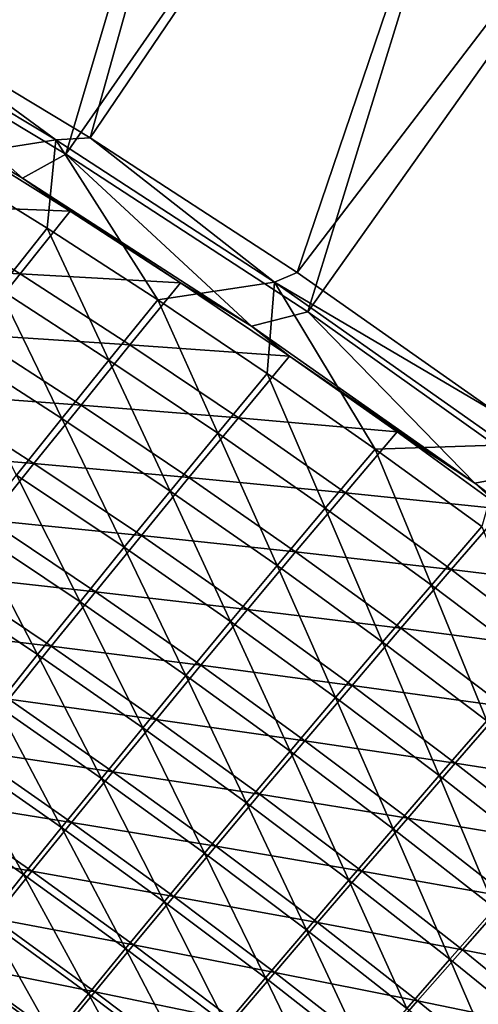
# Model space of a CAD drawing. Header units: metres. Extents: x 0 to 1400, y -1400 to 0.
# Tile 329 of 347: x 1124 to 1150, y -179 to -124. Entities that reach past the tile are written whole.
import ezdxf

# ---------------------------------------------------------------- set-up
doc = ezdxf.new("R2010")
doc.units = ezdxf.units.M

msp = doc.modelspace()

# ---------------------------------------------------------------- linework, layer by layer
at = {"layer": 'None'}
for points in [[(1100.911011, -116.87294, -29.542974), (1114.137207, -124.173477, -29.542881), (1127.141602, -72.621475)], [(1127.141602, -72.621475), (1114.137207, -124.173477, -29.542881), (1141.674805, -80.81839)], [(1127.97998, -130.750443, -32.127945), (1116.312256, -123.70829, -32.128021), (1142.121826, -80.183357, -3)], [(1156.371094, -88.90094, -3), (1127.97998, -130.750443, -32.127945), (1142.121826, -80.183357, -3)], [(1114.137207, -124.173477, -29.542881), (1126.619507, -131.659164, -29.542799), (1141.674805, -80.81839)], [(1141.674805, -80.81839), (1126.619507, -131.659164, -29.542799), (1155.908936, -89.524254)], [(1139.584961, -138.304794, -32.127876), (1127.97998, -130.750443, -32.127945), (1156.371094, -88.90094, -3)], [(1170.299805, -98.121864, -3), (1139.584961, -138.304794, -32.127876), (1156.371094, -88.90094, -3)], [(1126.619507, -131.659164, -29.542799), (1140.182861, -140.514282, -29.542719), (1155.908936, -89.524254)], [(1155.908936, -89.524254), (1140.182861, -140.514282, -29.542719), (1169.822754, -98.733185)], [(1150.873535, -146.218506, -32.127827), (1139.584961, -138.304794, -32.127876), (1170.299805, -98.121864, -3)], [(1140.182861, -140.514282, -29.542719), (1152.828125, -149.50354, -29.542665), (1169.822754, -98.733185)], [(1112.960205, -122.98671, -32.845219), (1116.312256, -123.70829, -32.128021), (1126.058838, -130.861496, -32.845287)], [(1112.960205, -122.98671, -32.845219), (1126.058838, -130.861496, -32.845287), (1119.282104, -131.920471, -60.627651)], [(1116.312256, -123.70829, -32.128021), (1127.97998, -130.750443, -32.127945), (1126.058838, -130.861496, -32.845287)], [(1111.037354, -125.191483, -30.942022), (1124.188843, -133.005203, -30.944132), (1114.137207, -124.173477, -29.542881)], [(1124.188843, -133.005203, -30.944132), (1126.619507, -131.659164, -29.542799), (1114.137207, -124.173477, -29.542881)], [(1124.188843, -133.005203, -30.944132), (1111.037354, -125.191483, -30.942022), (1120.603027, -130.966217, -32.354244)], [(1126.058838, -130.861496, -32.845287), (1125.562866, -135.82196, -60.62711), (1119.282104, -131.920471, -60.627651)], [(1125.562866, -135.82196, -60.62711), (1126.058838, -130.861496, -32.845287), (1131.772583, -139.836227, -60.626606)], [(1126.058838, -130.861496, -32.845287), (1127.97998, -130.750443, -32.127945), (1138.311157, -138.839264, -32.84536)], [(1126.058838, -130.861496, -32.845287), (1138.311157, -138.839264, -32.84536), (1131.772583, -139.836227, -60.626606)], [(1127.97998, -130.750443, -32.127945), (1139.584961, -138.304794, -32.127876), (1138.311157, -138.839264, -32.84536)], [(1126.859619, -134.866394, -32.354393), (1120.603027, -130.966217, -32.354244), (1117.821411, -134.504517, -60.152943)], [(1126.859619, -134.866394, -32.354393), (1124.188843, -133.005203, -30.944132), (1120.603027, -130.966217, -32.354244)], [(1119.282104, -131.920471, -60.627651), (1125.562866, -135.82196, -60.62711), (1122.853271, -139.225113, -88.440414)], [(1124.188843, -133.005203, -30.944132), (1137.031738, -141.316284, -30.947189), (1126.619507, -131.659164, -29.542799)], [(1137.031738, -141.316284, -30.947189), (1140.182861, -140.514282, -29.542719), (1126.619507, -131.659164, -29.542799)], [(1137.031738, -141.316284, -30.947189), (1124.188843, -133.005203, -30.944132), (1133.046265, -138.878265, -32.354538)], [(1124.188843, -133.005203, -30.944132), (1126.859619, -134.866394, -32.354393), (1133.046265, -138.878265, -32.354538)], [(1124.048706, -138.375107, -60.152367), (1117.821411, -134.504517, -60.152943), (1115.143921, -137.938599, -87.97934)], [(1126.859619, -134.866394, -32.354393), (1117.821411, -134.504517, -60.152943), (1124.048706, -138.375107, -60.152367)], [(1133.046265, -138.878265, -32.354538), (1126.859619, -134.866394, -32.354393), (1124.048706, -138.375107, -60.152367)], [(1125.562866, -135.82196, -60.62711), (1129.032593, -143.211472, -88.439194), (1122.853271, -139.225113, -88.440414)], [(1129.032593, -143.211472, -88.439194), (1125.562866, -135.82196, -60.62711), (1131.772583, -139.836227, -60.626606)], [(1124.048706, -138.375107, -60.152367), (1115.143921, -137.938599, -87.97934), (1121.340454, -141.781296, -87.977814)], [(1130.206299, -142.357376, -60.151833), (1124.048706, -138.375107, -60.152367), (1121.340454, -141.781296, -87.977814)], [(1133.046265, -138.878265, -32.354538), (1124.048706, -138.375107, -60.152367), (1130.206299, -142.357376, -60.151833)], [(1138.311157, -138.839264, -32.84536), (1139.584961, -138.304794, -32.127876), (1150.873535, -146.218506, -32.127827)], [(1139.160767, -143.000946, -32.354671), (1133.046265, -138.878265, -32.354538), (1130.206299, -142.357376, -60.151833)], [(1131.772583, -139.836227, -60.626606), (1138.311157, -138.839264, -32.84536), (1137.908936, -143.962769, -60.626141)], [(1137.031738, -141.316284, -30.947189), (1133.046265, -138.878265, -32.354538), (1139.160767, -143.000946, -32.354671)], [(1138.311157, -138.839264, -32.84536), (1143.969604, -148.201035, -60.625721), (1137.908936, -143.962769, -60.626141)], [(1138.311157, -138.839264, -32.84536), (1150.873535, -146.218506, -32.127827), (1151.264648, -147.97139, -32.845329)], [(1138.311157, -138.839264, -32.84536), (1151.264648, -147.97139, -32.845329), (1143.969604, -148.201035, -60.625721)], [(1122.853271, -139.225113, -88.440414), (1126.391602, -146.488495, -116.289742), (1120.244141, -142.528641, -116.291489)], [(1122.853271, -139.225113, -88.440414), (1129.032593, -143.211472, -88.439194), (1126.391602, -146.488495, -116.289742)], [(1135.138672, -147.310028, -88.43808), (1129.032593, -143.211472, -88.439194), (1131.772583, -139.836227, -60.626606)], [(1131.772583, -139.836227, -60.626606), (1137.908936, -143.962769, -60.626141), (1135.138672, -147.310028, -88.43808)], [(1137.031738, -141.316284, -30.947189), (1149.55542, -150.12262, -30.950741), (1140.182861, -140.514282, -29.542719)], [(1149.55542, -150.12262, -30.950741), (1152.828125, -149.50354, -29.542665), (1140.182861, -140.514282, -29.542719)], [(1149.55542, -150.12262, -30.950741), (1137.031738, -141.316284, -30.947189), (1139.160767, -143.000946, -32.354671)], [(1118.731934, -145.087372, -115.841141), (1127.467285, -145.73555, -87.976387), (1121.340454, -141.781296, -87.977814)], [(1121.340454, -141.781296, -87.977814), (1127.467285, -145.73555, -87.976387), (1130.206299, -142.357376, -60.151833)], [(1127.467285, -145.73555, -87.976387), (1136.291626, -146.45047, -60.151337), (1130.206299, -142.357376, -60.151833)], [(1130.206299, -142.357376, -60.151833), (1136.291626, -146.45047, -60.151337), (1139.160767, -143.000946, -32.354671)], [(1120.244141, -142.528641, -116.291489), (1126.391602, -146.488495, -116.289742), (1123.848755, -149.667572, -144.173248)], [(1136.291626, -146.45047, -60.151337), (1145.200439, -147.233551, -32.354797), (1139.160767, -143.000946, -32.354671)], [(1139.160767, -143.000946, -32.354671), (1145.200439, -147.233551, -32.354797), (1149.55542, -150.12262, -30.950741)], [(1129.032593, -143.211472, -88.439194), (1132.466064, -150.560333, -116.288132), (1126.391602, -146.488495, -116.289742)], [(1132.466064, -150.560333, -116.288132), (1129.032593, -143.211472, -88.439194), (1135.138672, -147.310028, -88.43808)], [(1137.908936, -143.962769, -60.626141), (1141.169189, -151.520233, -88.437057), (1135.138672, -147.310028, -88.43808)], [(1137.908936, -143.962769, -60.626141), (1143.969604, -148.201035, -60.625721), (1141.169189, -151.520233, -88.437057)], [(1124.826782, -149.015045, -115.839043), (1118.731934, -145.087372, -115.841141), (1116.221924, -148.293961, -143.738174)], [(1127.467285, -145.73555, -87.976387), (1118.731934, -145.087372, -115.841141), (1124.826782, -149.015045, -115.839043)], [(1133.522095, -149.800522, -87.97506), (1127.467285, -145.73555, -87.976387), (1124.826782, -149.015045, -115.839043)], [(1136.291626, -146.45047, -60.151337), (1127.467285, -145.73555, -87.976387), (1133.522095, -149.800522, -87.97506)], [(1126.391602, -146.488495, -116.289742), (1129.890503, -153.713837, -144.171295), (1123.848755, -149.667572, -144.173248)], [(1126.391602, -146.488495, -116.289742), (1132.466064, -150.560333, -116.288132), (1129.890503, -153.713837, -144.171295)], [(1142.302368, -150.653503, -60.150887), (1136.291626, -146.45047, -60.151337), (1133.522095, -149.800522, -87.97506)], [(1145.200439, -147.233551, -32.354797), (1136.291626, -146.45047, -60.151337), (1142.302368, -150.653503, -60.150887)], [(1138.465332, -154.743652, -116.286659), (1132.466064, -150.560333, -116.288132), (1135.138672, -147.310028, -88.43808)], [(1135.138672, -147.310028, -88.43808), (1141.169189, -151.520233, -88.437057), (1138.465332, -154.743652, -116.286659)], [(1151.162964, -151.575104, -32.354916), (1145.200439, -147.233551, -32.354797), (1142.302368, -150.653503, -60.150887)], [(1145.200439, -147.233551, -32.354797), (1151.162964, -151.575104, -32.354916), (1149.55542, -150.12262, -30.950741)], [(1151.264648, -147.97139, -32.845329), (1149.952271, -152.550491, -60.62534), (1143.969604, -148.201035, -60.625721)], [(1116.221924, -148.293961, -143.738174), (1122.283813, -152.19632, -143.735626), (1124.826782, -149.015045, -115.839043)], [(1143.969604, -148.201035, -60.625721), (1147.121948, -155.841583, -88.436134), (1141.169189, -151.520233, -88.437057)], [(1143.969604, -148.201035, -60.625721), (1149.952271, -152.550491, -60.62534), (1147.121948, -155.841583, -88.436134)], [(1122.283813, -152.19632, -143.735626), (1130.849854, -153.053238, -115.83709), (1124.826782, -149.015045, -115.839043)], [(1124.826782, -149.015045, -115.839043), (1130.849854, -153.053238, -115.83709), (1133.522095, -149.800522, -87.97506)], [(1123.848755, -149.667572, -144.173248), (1127.411499, -156.770294, -172.079849), (1121.403076, -152.748672, -172.082062)], [(1123.848755, -149.667572, -144.173248), (1129.890503, -153.713837, -144.171295), (1127.411499, -156.770294, -172.079849)], [(1149.55542, -150.12262, -30.950741), (1161.511597, -159.230621, -30.954157), (1152.828125, -149.50354, -29.542665)], [(1130.849854, -153.053238, -115.83709), (1139.502441, -153.975327, -87.973846), (1133.522095, -149.800522, -87.97506)], [(1133.522095, -149.800522, -87.97506), (1139.502441, -153.975327, -87.973846), (1142.302368, -150.653503, -60.150887)], [(1149.55542, -150.12262, -30.950741), (1151.162964, -151.575104, -32.354916), (1161.511597, -159.230621, -30.954157)], [(1132.466064, -150.560333, -116.288132), (1135.857544, -157.871277, -144.169525), (1129.890503, -153.713837, -144.171295)], [(1135.857544, -157.871277, -144.169525), (1132.466064, -150.560333, -116.288132), (1138.465332, -154.743652, -116.286659)], [(1139.502441, -153.975327, -87.973846), (1148.235962, -154.96553, -60.150478), (1142.302368, -150.653503, -60.150887)], [(1142.302368, -150.653503, -60.150887), (1148.235962, -154.96553, -60.150478), (1151.162964, -151.575104, -32.354916)], [(1141.169189, -151.520233, -88.437057), (1144.387085, -159.037949, -116.285339), (1138.465332, -154.743652, -116.286659)], [(1141.169189, -151.520233, -88.437057), (1147.121948, -155.841583, -88.436134), (1144.387085, -159.037949, -116.285339)], [(1148.235962, -154.96553, -60.150478), (1157.046021, -156.024658, -32.355022), (1151.162964, -151.575104, -32.354916)], [(1128.27417, -156.208862, -143.733261), (1122.283813, -152.19632, -143.735626), (1119.837646, -155.279282, -171.657639)], [(1130.849854, -153.053238, -115.83709), (1122.283813, -152.19632, -143.735626), (1128.27417, -156.208862, -143.733261)], [(1121.403076, -152.748672, -172.082062), (1125.027954, -159.730164, -200.010452), (1119.053345, -155.732361, -200.012878)], [(1121.403076, -152.748672, -172.082062), (1127.411499, -156.770294, -172.079849), (1125.027954, -159.730164, -200.010452)], [(1149.952271, -152.550491, -60.62534), (1152.994629, -160.2733, -88.435326), (1147.121948, -155.841583, -88.436134)], [(1136.798706, -157.201004, -115.835304), (1130.849854, -153.053238, -115.83709), (1128.27417, -156.208862, -143.733261)], [(1139.502441, -153.975327, -87.973846), (1130.849854, -153.053238, -115.83709), (1136.798706, -157.201004, -115.835304)], [(1129.890503, -153.713837, -144.171295), (1133.345581, -160.90274, -172.07782), (1127.411499, -156.770294, -172.079849)], [(1129.890503, -153.713837, -144.171295), (1135.857544, -157.871277, -144.169525), (1133.345581, -160.90274, -172.07782)], [(1145.405884, -158.259018, -87.972748), (1139.502441, -153.975327, -87.973846), (1136.798706, -157.201004, -115.835304)], [(1148.235962, -154.96553, -60.150478), (1139.502441, -153.975327, -87.973846), (1145.405884, -158.259018, -87.972748)], [(1141.747314, -162.139404, -144.167923), (1135.857544, -157.871277, -144.169525), (1138.465332, -154.743652, -116.286659)], [(1138.465332, -154.743652, -116.286659), (1144.387085, -159.037949, -116.285339), (1141.747314, -162.139404, -144.167923)], [(1154.089966, -159.385574, -60.150116), (1148.235962, -154.96553, -60.150478), (1145.405884, -158.259018, -87.972748)], [(1148.235962, -154.96553, -60.150478), (1154.089966, -159.385574, -60.150116), (1157.046021, -156.024658, -32.355022)], [(1117.487305, -158.264496, -199.601212), (1125.794556, -159.267151, -171.654938), (1119.837646, -155.279282, -171.657639)], [(1119.053345, -155.732361, -200.012878), (1125.027954, -159.730164, -200.010452), (1122.73877, -162.593964, -227.960876)], [(1119.837646, -155.279282, -171.657639), (1125.794556, -159.267151, -171.654938), (1128.27417, -156.208862, -143.733261)], [(1125.794556, -159.267151, -171.654938), (1134.190552, -160.330658, -143.731079), (1128.27417, -156.208862, -143.733261)], [(1128.27417, -156.208862, -143.733261), (1134.190552, -160.330658, -143.731079), (1136.798706, -157.201004, -115.835304)], [(1147.121948, -155.841583, -88.436134), (1150.229004, -163.442429, -116.284172), (1144.387085, -159.037949, -116.285339)], [(1147.121948, -155.841583, -88.436134), (1152.994629, -160.2733, -88.435326), (1150.229004, -163.442429, -116.284172)], [(1127.411499, -156.770294, -172.079849), (1130.928589, -163.838303, -200.00824), (1125.027954, -159.730164, -200.010452)], [(1127.411499, -156.770294, -172.079849), (1133.345581, -160.90274, -172.07782), (1130.928589, -163.838303, -200.00824)], [(1134.190552, -160.330658, -143.731079), (1142.670776, -161.457443, -115.833679), (1136.798706, -157.201004, -115.835304)], [(1136.798706, -157.201004, -115.835304), (1142.670776, -161.457443, -115.833679), (1145.405884, -158.259018, -87.972748)], [(1135.857544, -157.871277, -144.169525), (1139.202881, -165.145493, -172.076004), (1133.345581, -160.90274, -172.07782)], [(1139.202881, -165.145493, -172.076004), (1135.857544, -157.871277, -144.169525), (1141.747314, -162.139404, -144.167923)], [(1123.410278, -162.2285, -199.598267), (1125.794556, -159.267151, -171.654938), (1117.487305, -158.264496, -199.601212)], [(1142.670776, -161.457443, -115.833679), (1151.229858, -162.650635, -87.971764), (1145.405884, -158.259018, -87.972748)], [(1145.405884, -158.259018, -87.972748), (1151.229858, -162.650635, -87.971764), (1154.089966, -159.385574, -60.150116)], [(1144.387085, -159.037949, -116.285339), (1147.557861, -166.517456, -144.166504), (1141.747314, -162.139404, -144.167923)], [(1144.387085, -159.037949, -116.285339), (1150.229004, -163.442429, -116.284172), (1147.557861, -166.517456, -144.166504)], [(1131.677856, -163.363876, -171.652466), (1125.794556, -159.267151, -171.654938), (1123.410278, -162.2285, -199.598267)], [(1131.677856, -163.363876, -171.652466), (1134.190552, -160.330658, -143.731079), (1125.794556, -159.267151, -171.654938)], [(1125.027954, -159.730164, -200.010452), (1128.605835, -166.678375, -227.958542), (1122.73877, -162.593964, -227.960876)], [(1125.027954, -159.730164, -200.010452), (1130.928589, -163.838303, -200.00824), (1128.605835, -166.678375, -227.958542)], [(1140.030396, -164.560806, -143.729111), (1134.190552, -160.330658, -143.731079), (1131.677856, -163.363876, -171.652466)], [(1140.030396, -164.560806, -143.729111), (1142.670776, -161.457443, -115.833679), (1134.190552, -160.330658, -143.731079)], [(1133.345581, -160.90274, -172.07782), (1136.753052, -168.056305, -200.006241), (1130.928589, -163.838303, -200.00824)], [(1133.345581, -160.90274, -172.07782), (1139.202881, -165.145493, -172.076004), (1136.753052, -168.056305, -200.006241)], [(1148.463745, -165.821609, -115.83223), (1142.670776, -161.457443, -115.833679), (1140.030396, -164.560806, -143.729111)], [(1148.463745, -165.821609, -115.83223), (1151.229858, -162.650635, -87.971764), (1142.670776, -161.457443, -115.833679)], [(1129.26001, -166.300888, -199.595566), (1123.410278, -162.2285, -199.598267), (1121.120117, -165.093582, -227.561295)], [(1129.26001, -166.300888, -199.595566), (1131.677856, -163.363876, -171.652466), (1123.410278, -162.2285, -199.598267)], [(1144.981323, -169.497787, -172.074387), (1139.202881, -165.145493, -172.076004), (1141.747314, -162.139404, -144.167923)], [(1141.747314, -162.139404, -144.167923), (1147.557861, -166.517456, -144.166504), (1144.981323, -169.497787, -172.074387)], [(1122.73877, -162.593964, -227.960876), (1126.376221, -169.423386, -255.926529), (1120.542847, -165.362289, -255.928925)], [(1122.73877, -162.593964, -227.960876), (1128.605835, -166.678375, -227.958542), (1126.376221, -169.423386, -255.926529)], [(1156.972168, -167.149033, -87.970901), (1151.229858, -162.650635, -87.971764), (1148.463745, -165.821609, -115.83223)], [(1137.484985, -167.568542, -171.650223), (1131.677856, -163.363876, -171.652466), (1129.26001, -166.300888, -199.595566)], [(1137.484985, -167.568542, -171.650223), (1140.030396, -164.560806, -143.729111), (1131.677856, -163.363876, -171.652466)], [(1150.229004, -163.442429, -116.284172), (1153.286743, -171.003494, -144.165268), (1147.557861, -166.517456, -144.166504)], [(1130.928589, -163.838303, -200.00824), (1134.397095, -170.872131, -227.956436), (1128.605835, -166.678375, -227.958542)], [(1130.928589, -163.838303, -200.00824), (1136.753052, -168.056305, -200.006241), (1134.397095, -170.872131, -227.956436)], [(1145.791626, -168.898376, -143.727341), (1140.030396, -164.560806, -143.729111), (1137.484985, -167.568542, -171.650223)], [(1145.791626, -168.898376, -143.727341), (1148.463745, -165.821609, -115.83223), (1140.030396, -164.560806, -143.729111)], [(1126.936157, -169.142212, -227.558456), (1121.120117, -165.093582, -227.561295), (1118.923096, -167.863037, -255.541458)], [(1126.936157, -169.142212, -227.558456), (1129.26001, -166.300888, -199.595566), (1121.120117, -165.093582, -227.561295)], [(1120.542847, -165.362289, -255.928925), (1124.239014, -172.0737, -283.909607), (1118.438843, -168.035706, -283.911987)], [(1120.542847, -165.362289, -255.928925), (1126.376221, -169.423386, -255.926529), (1124.239014, -172.0737, -283.909607)], [(1139.202881, -165.145493, -172.076004), (1142.499023, -172.383408, -200.004471), (1136.753052, -168.056305, -200.006241)], [(1142.499023, -172.383408, -200.004471), (1139.202881, -165.145493, -172.076004), (1144.981323, -169.497787, -172.074387)], [(1154.175293, -170.292358, -115.830948), (1148.463745, -165.821609, -115.83223), (1145.791626, -168.898376, -143.727341)], [(1154.175293, -170.292358, -115.830948), (1156.972168, -167.149033, -87.970901), (1148.463745, -165.821609, -115.83223)], [(1128.605835, -166.678375, -227.958542), (1132.134399, -173.593231, -255.924377), (1126.376221, -169.423386, -255.926529)], [(1135.034058, -170.480743, -199.593109), (1129.26001, -166.300888, -199.595566), (1126.936157, -169.142212, -227.558456)], [(1128.605835, -166.678375, -227.958542), (1134.397095, -170.872131, -227.956436), (1132.134399, -173.593231, -255.924377)], [(1135.034058, -170.480743, -199.593109), (1137.484985, -167.568542, -171.650223), (1129.26001, -166.300888, -199.595566)], [(1147.557861, -166.517456, -144.166504), (1150.678711, -173.957687, -172.072983), (1144.981323, -169.497787, -172.074387)], [(1147.557861, -166.517456, -144.166504), (1153.286743, -171.003494, -144.165268), (1150.678711, -173.957687, -172.072983)], [(1124.705444, -171.888321, -255.538589), (1118.923096, -167.863037, -255.541458), (1116.818115, -170.537445, -283.535858)], [(1124.705444, -171.888321, -255.538589), (1126.936157, -169.142212, -227.558456), (1118.923096, -167.863037, -255.541458)], [(1143.213745, -171.880219, -171.648209), (1137.484985, -167.568542, -171.650223), (1135.034058, -170.480743, -199.593109)], [(1143.213745, -171.880219, -171.648209), (1145.791626, -168.898376, -143.727341), (1137.484985, -167.568542, -171.650223)], [(1118.438843, -168.035706, -283.911987), (1124.239014, -172.0737, -283.909607), (1122.193237, -174.629745, -311.903748)], [(1136.753052, -168.056305, -200.006241), (1140.110474, -175.174454, -227.954559), (1134.397095, -170.872131, -227.956436)], [(1136.753052, -168.056305, -200.006241), (1142.499023, -172.383408, -200.004471), (1140.110474, -175.174454, -227.954559)], [(1151.47168, -173.342224, -143.725784), (1145.791626, -168.898376, -143.727341), (1143.213745, -171.880219, -171.648209)], [(1151.47168, -173.342224, -143.725784), (1154.175293, -170.292358, -115.830948), (1145.791626, -168.898376, -143.727341)], [(1126.376221, -169.423386, -255.926529), (1129.964355, -176.219879, -283.907501), (1124.239014, -172.0737, -283.909607)], [(1132.67688, -173.297775, -227.555893), (1126.936157, -169.142212, -227.558456), (1124.705444, -171.888321, -255.538589)], [(1126.376221, -169.423386, -255.926529), (1132.134399, -173.593231, -255.924377), (1129.964355, -176.219879, -283.907501)], [(1132.67688, -173.297775, -227.555893), (1135.034058, -170.480743, -199.593109), (1126.936157, -169.142212, -227.558456)], [(1148.164429, -176.817657, -200.00293), (1142.499023, -172.383408, -200.004471), (1144.981323, -169.497787, -172.074387)], [(1144.981323, -169.497787, -172.074387), (1150.678711, -173.957687, -172.072983), (1148.164429, -176.817657, -200.00293)], [(1122.567017, -174.539658, -283.533081), (1124.705444, -171.888321, -255.538589), (1116.818115, -170.537445, -283.535858)], [(1140.730103, -174.76712, -199.590912), (1135.034058, -170.480743, -199.593109), (1132.67688, -173.297775, -227.555893)], [(1140.730103, -174.76712, -199.590912), (1143.213745, -171.880219, -171.648209), (1135.034058, -170.480743, -199.593109)], [(1134.397095, -170.872131, -227.956436), (1137.815186, -177.871094, -255.92247), (1132.134399, -173.593231, -255.924377)], [(1134.397095, -170.872131, -227.956436), (1140.110474, -175.174454, -227.954559), (1137.815186, -177.871094, -255.92247)], [(1124.239014, -172.0737, -283.909607), (1127.886108, -178.752304, -311.901703), (1122.193237, -174.629745, -311.903748)], [(1130.412964, -176.019974, -255.535995), (1124.705444, -171.888321, -255.538589), (1122.567017, -174.539658, -283.533081)], [(1124.239014, -172.0737, -283.909607), (1129.964355, -176.219879, -283.907501), (1127.886108, -178.752304, -311.901703)], [(1130.412964, -176.019974, -255.535995), (1132.67688, -173.297775, -227.555893), (1124.705444, -171.888321, -255.538589)], [(1148.861938, -176.297791, -171.646439), (1143.213745, -171.880219, -171.648209), (1140.730103, -174.76712, -199.590912)], [(1148.861938, -176.297791, -171.646439), (1151.47168, -173.342224, -143.725784), (1143.213745, -171.880219, -171.648209)], [(1142.499023, -172.383408, -200.004471), (1145.743774, -179.58342, -227.952942), (1140.110474, -175.174454, -227.954559)], [(1145.743774, -179.58342, -227.952942), (1142.499023, -172.383408, -200.004471), (1148.164429, -176.817657, -200.00293)], [(1138.340088, -177.559326, -227.553589), (1132.67688, -173.297775, -227.555893), (1130.412964, -176.019974, -255.535995)], [(1138.340088, -177.559326, -227.553589), (1140.730103, -174.76712, -199.590912), (1132.67688, -173.297775, -227.555893)], [(1157.068481, -177.89119, -143.724457), (1151.47168, -173.342224, -143.725784), (1148.861938, -176.297791, -171.646439)], [(1132.134399, -173.593231, -255.924377), (1135.612671, -180.473434, -283.905609), (1129.964355, -176.219879, -283.907501)], [(1132.134399, -173.593231, -255.924377), (1137.815186, -177.871094, -255.92247), (1135.612671, -180.473434, -283.905609)], [(1150.678711, -173.957687, -172.072983), (1153.746948, -181.356827, -200.001617), (1148.164429, -176.817657, -200.00293)], [(1122.193237, -174.629745, -311.903748), (1125.898926, -181.190781, -339.902588), (1120.237915, -177.091888, -339.90448)], [(1128.241577, -178.647644, -283.530548), (1122.567017, -174.539658, -283.533081), (1120.520142, -177.096741, -311.539185)], [(1122.193237, -174.629745, -311.903748), (1127.886108, -178.752304, -311.901703), (1125.898926, -181.190781, -339.902588)], [(1128.241577, -178.647644, -283.530548), (1130.412964, -176.019974, -255.535995), (1122.567017, -174.539658, -283.533081)], [(1146.346069, -179.158951, -199.588974), (1140.730103, -174.76712, -199.590912), (1138.340088, -177.559326, -227.553589)], [(1146.346069, -179.158951, -199.588974), (1148.861938, -176.297791, -171.646439), (1140.730103, -174.76712, -199.590912)], [(1140.110474, -175.174454, -227.954559), (1143.416382, -182.25502, -255.920807), (1137.815186, -177.871094, -255.92247)], [(1140.110474, -175.174454, -227.954559), (1145.743774, -179.58342, -227.952942), (1143.416382, -182.25502, -255.920807)], [(1136.043213, -180.25705, -255.533676), (1130.412964, -176.019974, -255.535995), (1128.241577, -178.647644, -283.530548)], [(1136.043213, -180.25705, -255.533676), (1138.340088, -177.559326, -227.553589), (1130.412964, -176.019974, -255.535995)], [(1129.964355, -176.219879, -283.907501), (1133.502319, -182.981644, -311.899933), (1127.886108, -178.752304, -311.901703)], [(1129.964355, -176.219879, -283.907501), (1135.612671, -180.473434, -283.905609), (1133.502319, -182.981644, -311.899933)], [(1154.427246, -180.820145, -171.644928), (1148.861938, -176.297791, -171.646439), (1146.346069, -179.158951, -199.588974)], [(1154.427246, -180.820145, -171.644928), (1157.068481, -177.89119, -143.724457), (1148.861938, -176.297791, -171.646439)], [(1126.162109, -181.181152, -311.536835), (1120.520142, -177.096741, -311.539185), (1118.563721, -179.56012, -339.554504)], [(1120.237915, -177.091888, -339.90448), (1125.898926, -181.190781, -339.902588), (1124.002319, -183.535522, -367.905701)], [(1126.162109, -181.181152, -311.536835), (1128.241577, -178.647644, -283.530548), (1120.520142, -177.096741, -311.539185)], [(1151.294678, -184.096802, -227.951553), (1145.743774, -179.58342, -227.952942), (1148.164429, -176.817657, -200.00293)], [(1148.164429, -176.817657, -200.00293), (1153.746948, -181.356827, -200.001617), (1151.294678, -184.096802, -227.951553)], [(1143.923584, -181.925827, -227.551559), (1138.340088, -177.559326, -227.553589), (1136.043213, -180.25705, -255.533676)], [(1143.923584, -181.925827, -227.551559), (1146.346069, -179.158951, -199.588974), (1138.340088, -177.559326, -227.553589)], [(1137.815186, -177.871094, -255.92247), (1141.181885, -184.832489, -283.903992), (1135.612671, -180.473434, -283.905609)], [(1137.815186, -177.871094, -255.92247), (1143.416382, -182.25502, -255.920807), (1141.181885, -184.832489, -283.903992)], [(1127.886108, -178.752304, -311.901703), (1131.483765, -185.395798, -339.90094), (1125.898926, -181.190781, -339.902588)], [(1133.839233, -182.860458, -283.52829), (1128.241577, -178.647644, -283.530548), (1126.162109, -181.181152, -311.536835)], [(1127.886108, -178.752304, -311.901703), (1133.502319, -182.981644, -311.899933), (1131.483765, -185.395798, -339.90094)], [(1133.839233, -182.860458, -283.52829), (1136.043213, -180.25705, -255.533676), (1128.241577, -178.647644, -283.530548)], [(1151.879639, -183.655106, -199.587326), (1146.346069, -179.158951, -199.588974), (1143.923584, -181.925827, -227.551559)], [(1151.879639, -183.655106, -199.587326), (1154.427246, -180.820145, -171.644928), (1146.346069, -179.158951, -199.588974)]]:
    msp.add_3dface(points, dxfattribs=at)

doc.saveas('drawing.dxf')
